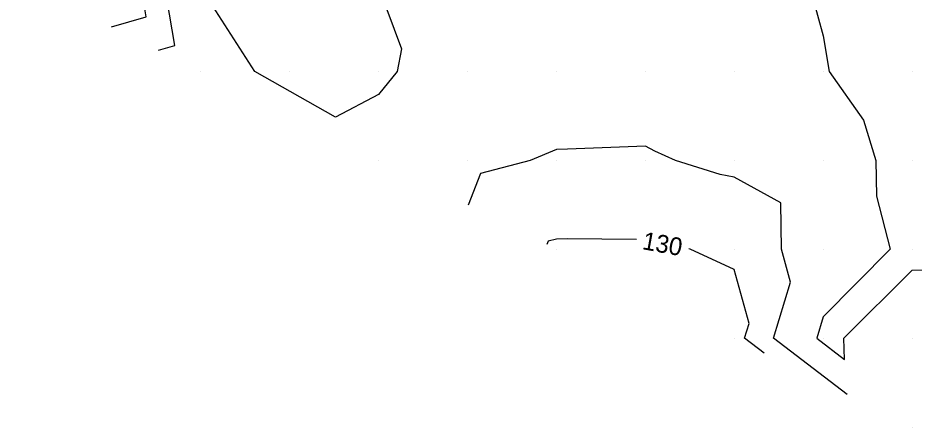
# Model space of a CAD drawing. Extents: x 2354170 to 2357230, y 866100 to 868290.
# Drawn here: x 2356359.4 to 2356460.2, y 866530 to 866576 of the extents above; entities that cross this region are included whole.
import ezdxf

# ---------------------------------------------------------------- set-up
doc = ezdxf.new("R2010")
doc.units = 0
for name, color, linetype in [('Default', 7, 'Continuous'), ('DTM Contours Major', 7, 'Continuous'), ('DTM Contours Major Text', 7, 'Continuous'), ('Exist DTM QL2 LIDAR Elevation Point', 7, 'Continuous')]:
    doc.layers.add(name, color=color, linetype=linetype)

msp = doc.modelspace()

# ---------------------------------------------------------------- linework, layer by layer
at = {"layer": 'Default'}
for points in [[(2356461.95, 866618.05), (2356459.99, 866613.35), (2356459.24, 866610.75), (2356458.34, 866610.01), (2356455.43, 866605.45), (2356452.57, 866600.01), (2356451.91, 866598.09), (2356449.99, 866592.06), (2356449.03, 866590.01), (2356448.98, 866589), (2356448.01, 866580.01), (2356448.69, 866578.7), (2356449.99, 866574.01), (2356450.67, 866570.01), (2356454.52, 866564.54), (2356455.91, 866560.01), (2356455.98, 866556), (2356457.53, 866550.01), (2356449.99, 866542.42), (2356449.26, 866540.01), (2356452.37, 866537.62), (2356452.3, 866540.01), (2356459.99, 866547.66), (2356467.87, 866547.89)], [(2356379.9, 866580.01), (2356379.99, 866580.4), (2356380.47, 866580.49), (2356389.99, 866580.35), (2356397.78, 866580.01), (2356399.99, 866579.53), (2356402.55, 866572.57), (2356402.06, 866570.01), (2356399.99, 866567.41), (2356395.14, 866564.85), (2356386.06, 866570.01), (2356379.99, 866579.49), (2356379.9, 866580.01)], [(2356375.22, 866572.39), (2356377.08, 866572.92), (2356375.88, 866580.01)], [(2356452.67, 866533.66), (2356444.39, 866540.01), (2356446.29, 866546.31), (2356445.28, 866550.01), (2356445.21, 866555.23), (2356439.99, 866558.12), (2356438.41, 866558.43), (2356433.38, 866560.01), (2356431.05, 866561.06), (2356429.99, 866561.6), (2356421.24, 866561.26), (2356419.99, 866561.22), (2356417.04, 866560.01), (2356411.45, 866558.54), (2356410.06, 866554.97)]]:
    msp.add_lwpolyline(points, dxfattribs=at)
at = {"layer": 'DTM Contours Major'}
for points in [[(2356369.94, 866575.03), (2356373.86, 866576.14), (2356373.2, 866580.01), (2356374.1, 866584.12), (2356372.87, 866590.01), (2356379.99, 866595.75), (2356387.21, 866597.23), (2356389.99, 866597.4), (2356392.16, 866597.84), (2356399.99, 866599.9), (2356400.09, 866600.01), (2356400.22, 866600.24), (2356399.99, 866600.25), (2356393.99, 866604.01), (2356389.99, 866608.77), (2356389.31, 866609.32), (2356379.99, 866608.05), (2356372.31, 866600.01), (2356369.99, 866596.44), (2356361.96, 866591.98), (2356359.99, 866591.06), (2356359.43, 866592.13)], [(2356429, 866551.1), (2356421.18, 866551.19), (2356419.99, 866551.16), (2356419.07, 866550.92), (2356418.92, 866550.54)], [(2356443.33, 866538.33), (2356441.15, 866540.01), (2356441.65, 866541.67), (2356439.99, 866547.72), (2356435.04, 866550.01), (2356434.88, 866550.04)]]:
    msp.add_lwpolyline(points, dxfattribs=at)
at = {"layer": 'Exist DTM QL2 LIDAR Elevation Point'}
for p, q in [((2356379.99, 866570.01), (2356379.99, 866570.01)), ((2356389.99, 866570.01), (2356389.99, 866570.01)), ((2356399.99, 866570.01), (2356399.99, 866570.01)), ((2356409.99, 866570.01), (2356409.99, 866570.01)), ((2356419.99, 866570.01), (2356419.99, 866570.01)), ((2356429.99, 866570.01), (2356429.99, 866570.01)), ((2356439.99, 866570.01), (2356439.99, 866570.01)), ((2356449.99, 866570.01), (2356449.99, 866570.01)), ((2356459.99, 866570.01), (2356459.99, 866570.01)), ((2356399.99, 866560.01), (2356399.99, 866560.01)), ((2356409.99, 866560.01), (2356409.99, 866560.01)), ((2356419.99, 866560.01), (2356419.99, 866560.01)), ((2356429.99, 866560.01), (2356429.99, 866560.01)), ((2356439.99, 866560.01), (2356439.99, 866560.01)), ((2356449.99, 866560.01), (2356449.99, 866560.01)), ((2356459.99, 866560.01), (2356459.99, 866560.01)), ((2356419.99, 866550.01), (2356419.99, 866550.01)), ((2356429.99, 866550.01), (2356429.99, 866550.01)), ((2356439.99, 866550.01), (2356439.99, 866550.01)), ((2356449.99, 866550.01), (2356449.99, 866550.01)), ((2356459.99, 866550.01), (2356459.99, 866550.01)), ((2356439.99, 866540.01), (2356439.99, 866540.01)), ((2356449.99, 866540.01), (2356449.99, 866540.01)), ((2356459.99, 866540.01), (2356459.99, 866540.01)), ((2356459.99, 866530.01), (2356459.99, 866530.01))]:
    msp.add_line(p, q, dxfattribs=at)

# ---------------------------------------------------------------- texts
at = {"layer": 'DTM Contours Major Text'}
msp.add_text('130', height=2, rotation=349.7565, dxfattribs=at).set_placement((2356429.55, 866550.03))

doc.saveas('drawing.dxf')
